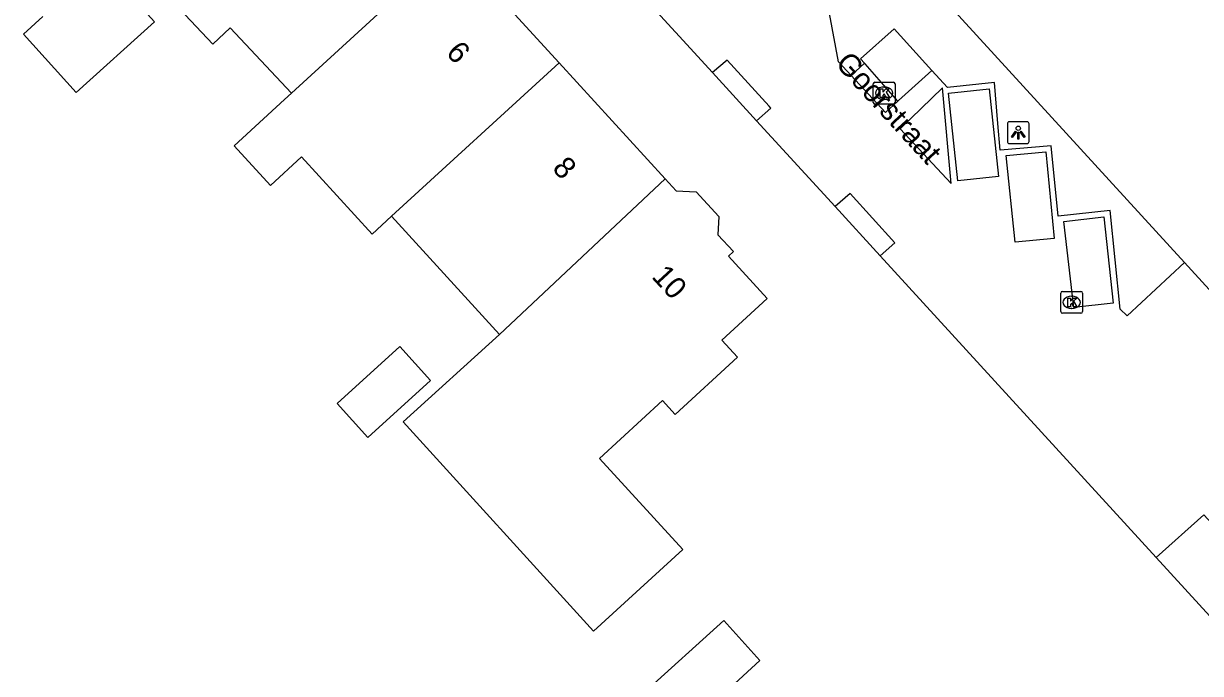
# Model space of a CAD drawing. Extents: x 161772 to 163123, y 383092 to 383917.
# Drawn here: x 162702.2 to 162756.3, y 383815.6 to 383845.4 of the extents above; entities that cross this region are included whole.
import ezdxf

# ---------------------------------------------------------------- set-up
doc = ezdxf.new("R2010")
doc.units = 0
for name, color, linetype in [('IMGEO_Kolk', 7, 'Continuous'), ('IMGEO_Lichtpunt', 7, 'Continuous'), ('IMGEO_Openbare_ruimte_label', 7, 'Continuous'), ('IMGEO_Pand', 7, 'Continuous'), ('IMGEO_Pand_nummerreeks', 7, 'Continuous'), ('IMGEO_Parkeervlak_open', 7, 'Continuous'), ('IMGEO_Voetpad_open', 7, 'Continuous'), ('IMGEO_Woonerf_open', 7, 'Continuous')]:
    doc.layers.add(name, color=color, linetype=linetype)

msp = doc.modelspace()

# ---------------------------------------------------------------- linework, layer by layer
at = {"layer": 'IMGEO_Kolk'}
for p, q in [((162741.261, 383841.8), (162741.261, 383842.652)), ((162741.336, 383842.726), (162742.188, 383842.726)), ((162741.749, 383842.506), (162741.774, 383842.506)), ((162742.262, 383842.652), (162742.262, 383841.8)), ((162741.772, 383841.946), (162741.747, 383841.946)), ((162742.188, 383841.726), (162741.336, 383841.726)), ((162749.873, 383832.194), (162749.873, 383833.046)), ((162749.948, 383833.12), (162750.8, 383833.12)), ((162750.361, 383832.9), (162750.386, 383832.9)), ((162750.874, 383833.046), (162750.874, 383832.194)), ((162750.384, 383832.34), (162750.359, 383832.34)), ((162750.8, 383832.12), (162749.948, 383832.12))]:
    msp.add_line(p, q, dxfattribs=at)
for points in [[(162741.261, 383841.8), (162741.261, 383842.652)], [(162741.336, 383842.726), (162742.188, 383842.726)], [(162742.262, 383842.652), (162742.262, 383841.8)], [(162741.582, 383842.426), (162741.705, 383842.426), (162741.705, 383842.275), (162741.835, 383842.426), (162741.999, 383842.426), (162741.853, 383842.275), (162742.006, 383842.026), (162741.854, 383842.026), (162741.769, 383842.19), (162741.705, 383842.123), (162741.705, 383842.026), (162741.582, 383842.026), (162741.582, 383842.426)], [(162742.188, 383841.726), (162741.336, 383841.726)], [(162749.873, 383832.194), (162749.873, 383833.046)], [(162749.948, 383833.12), (162750.8, 383833.12)], [(162750.194, 383832.82), (162750.317, 383832.82), (162750.317, 383832.669), (162750.447, 383832.82), (162750.611, 383832.82), (162750.465, 383832.669), (162750.618, 383832.42), (162750.466, 383832.42), (162750.381, 383832.584), (162750.317, 383832.517), (162750.317, 383832.42), (162750.194, 383832.42), (162750.194, 383832.82)], [(162750.874, 383833.046), (162750.874, 383832.194)], [(162750.8, 383832.12), (162749.948, 383832.12)]]:
    msp.add_lwpolyline(points, dxfattribs=at)
for centre, start, end in [((162741.338, 383842.65), 91.552, 178.448), ((162741.338, 383842.65), 91.552, 178.448), ((162742.186, 383842.65), 1.552, 88.448), ((162742.186, 383842.65), 1.552, 88.448), ((162741.338, 383841.802), 181.552, 268.448), ((162741.338, 383841.802), 181.552, 268.448), ((162742.186, 383841.802), 271.552, 358.448), ((162742.186, 383841.802), 271.552, 358.448), ((162749.95, 383833.044), 91.552, 178.448), ((162749.95, 383833.044), 91.552, 178.448), ((162750.798, 383833.044), 1.552, 88.448), ((162750.798, 383833.044), 1.552, 88.448), ((162749.95, 383832.196), 181.552, 268.448), ((162749.95, 383832.196), 181.552, 268.448), ((162750.798, 383832.196), 271.552, 358.448), ((162750.798, 383832.196), 271.552, 358.448)]:
    msp.add_arc(centre, 0.0765, start, end, dxfattribs=at)
for centre, major_axis, ratio, start_param, end_param in [((162741.748, 383842.226), (-0.387, 0.002), 0.722429, 4.712389, 7.853982), ((162741.773, 383842.226), (-0.39, 0.002), 0.717154, 1.570796, 4.712389), ((162750.36, 383832.62), (-0.387, 0.002), 0.722429, 4.712389, 7.853982), ((162750.385, 383832.62), (-0.39, 0.002), 0.717154, 1.570796, 4.712389)]:
    msp.add_ellipse(centre, major_axis=major_axis, ratio=ratio, start_param=start_param, end_param=end_param, dxfattribs=at)
at = {"layer": 'IMGEO_Lichtpunt'}
for p, q in [((162748.326, 383840.91), (162747.518, 383840.91)), ((162748.326, 383840.91), (162747.518, 383840.91)), ((162747.424, 383840.815), (162747.424, 383840.008)), ((162747.424, 383840.815), (162747.424, 383840.008)), ((162748.42, 383840.008), (162748.42, 383840.815)), ((162748.42, 383840.008), (162748.42, 383840.815)), ((162747.518, 383839.914), (162748.326, 383839.914)), ((162747.518, 383839.914), (162748.326, 383839.914))]:
    msp.add_line(p, q, dxfattribs=at)
for points in [[(162747.798, 383840.479), (162747.837, 383840.451), (162747.649, 383840.189), (162747.611, 383840.216), (162747.798, 383840.479)], [(162747.9, 383840.431), (162747.947, 383840.431), (162747.947, 383840.109), (162747.9, 383840.109), (162747.9, 383840.431)], [(162748.01, 383840.451), (162748.048, 383840.478), (162748.235, 383840.216), (162748.196, 383840.188), (162748.01, 383840.451)]]:
    msp.add_lwpolyline(points, dxfattribs=at)
msp.add_circle((162747.923, 383840.613), 0.0994, dxfattribs=at)
for centre, start, end in [((162747.518, 383840.815), 90, 180), ((162747.518, 383840.815), 90, 180), ((162748.326, 383840.815), 0, 90), ((162748.326, 383840.815), 0, 90), ((162747.518, 383840.008), 180, 270), ((162747.518, 383840.008), 180, 270), ((162748.326, 383840.008), 270, 0), ((162748.326, 383840.008), 270, 360)]:
    msp.add_arc(centre, 0.0946, start, end, dxfattribs=at)
at = {"layer": 'IMGEO_Pand'}
for points in [[(162721.925, 383848.982), (162714.543, 383842.225)], [(162721.925, 383848.982), (162726.833, 383843.62)], [(162708.882, 383846.649), (162708.308, 383847.264), (162707.424, 383846.404), (162708.241, 383845.503), (162704.655, 383842.254), (162702.23, 383844.931), (162703.118, 383845.738)], [(162714.543, 383842.225), (162711.725, 383845.223), (162710.92, 383844.47), (162708.882, 383846.649)], [(162719.132, 383836.571), (162726.833, 383843.62)], [(162726.833, 383843.62), (162731.708, 383838.294)], [(162719.132, 383836.571), (162718.239, 383835.754), (162714.999, 383839.294), (162713.568, 383837.984), (162711.9, 383839.806), (162714.224, 383841.933), (162714.543, 383842.225)], [(162731.708, 383838.294), (162732.216, 383837.739), (162733.127, 383837.699), (162734.167, 383836.563), (162734.13, 383835.723), (162734.838, 383834.949), (162734.614, 383834.745), (162736.391, 383832.804), (162734.299, 383830.885), (162735.024, 383830.111), (162732.17, 383827.478), (162731.588, 383828.109), (162728.685, 383825.453), (162732.517, 383821.266), (162728.411, 383817.53), (162719.675, 383827.13), (162724.093, 383831.15)], [(162731.708, 383838.294), (162724.093, 383831.15)], [(162724.093, 383831.15), (162719.132, 383836.571)], [(162719.52, 383830.589), (162720.929, 383829.035), (162718.043, 383826.42), (162716.635, 383827.974), (162719.52, 383830.589)], [(162734.392, 383818.016), (162736.054, 383816.17), (162732.397, 383812.804), (162730.705, 383814.684), (162734.392, 383818.016)]]:
    msp.add_lwpolyline(points, dxfattribs=at)
at = {"layer": 'IMGEO_Parkeervlak_open'}
for points in [[(162744.721, 383842.229), (162746.594, 383842.425), (162747.011, 383838.398), (162745.142, 383838.192), (162744.721, 383842.229)], [(162747.362, 383839.358), (162749.194, 383839.528), (162749.579, 383835.557), (162747.779, 383835.379), (162747.362, 383839.358)], [(162751.861, 383836.543), (162752.285, 383832.577), (162750.474, 383832.382), (162750.023, 383836.334), (162751.861, 383836.543)]]:
    msp.add_lwpolyline(points, dxfattribs=at)
at = {"layer": 'IMGEO_Voetpad_open'}
for points in [[(162730.524, 383861.81), (162755.56, 383834.448)], [(162740.251, 383843.036), (162739.659, 383843.66), (162738.968, 383847.458), (162737.504, 383849.134), (162736.729, 383854.09), (162734.412, 383853.837), (162733.929, 383857.188), (162731.578, 383856.921), (162731.083, 383860.009), (162728.747, 383859.765), (162728.674, 383859.851), (162729.577, 383860.807)], [(162740.853, 383843.606), (162740.679, 383843.802), (162742.227, 383845.177), (162743.953, 383843.271)], [(162740.251, 383843.036), (162740.853, 383843.606)], [(162742.394, 383841.855), (162740.89, 383843.564), (162740.853, 383843.606)], [(162742.394, 383841.855), (162741.832, 383841.334), (162740.251, 383843.036)], [(162755.56, 383834.448), (162752.926, 383832.002), (162752.597, 383832.315), (162752.148, 383836.837), (162749.756, 383836.576), (162749.428, 383839.81), (162747.09, 383839.602), (162746.988, 383840.834), (162746.833, 383842.708), (162744.67, 383842.491), (162743.953, 383843.271)], [(162754.257, 383820.906), (162756.443, 383822.872), (162758.997, 383820.097)], [(162778.448, 383794.471), (162754.257, 383820.906)]]:
    msp.add_lwpolyline(points, dxfattribs=at)
at = {"layer": 'IMGEO_Woonerf_open'}
for points in [[(162727.254, 383850.414), (162733.883, 383843.17)], [(162735.905, 383840.961), (162736.564, 383841.54), (162736.486, 383841.62), (162734.546, 383843.74), (162733.883, 383843.17)], [(162733.883, 383843.17), (162735.905, 383840.961)], [(162743.953, 383843.271), (162742.426, 383841.885), (162742.394, 383841.855)], [(162744.44, 383842.468), (162742.493, 383840.581), (162744.836, 383838.084), (162744.44, 383842.468)], [(162735.905, 383840.961), (162739.511, 383837.021)], [(162741.585, 383834.755), (162742.251, 383835.348), (162740.199, 383837.614), (162739.511, 383837.021)], [(162739.511, 383837.021), (162741.585, 383834.755)], [(162741.585, 383834.755), (162754.257, 383820.906)], [(162759.132, 383830.545), (162755.56, 383834.448)]]:
    msp.add_lwpolyline(points, dxfattribs=at)

# ---------------------------------------------------------------- texts
at = {"layer": 'IMGEO_Openbare_ruimte_label'}
msp.add_text('Goorstraat', height=1, rotation=312.528, dxfattribs=at).set_placement((162739.478, 383843.553))
at = {"layer": 'IMGEO_Pand_nummerreeks'}
for s, p in [('6', (162721.593, 383844.047)), ('8', (162726.475, 383838.74)), ('10', (162731.042, 383833.775))]:
    msp.add_text(s, height=1, rotation=312.6101, dxfattribs=at).set_placement(p)

doc.saveas('drawing.dxf')
